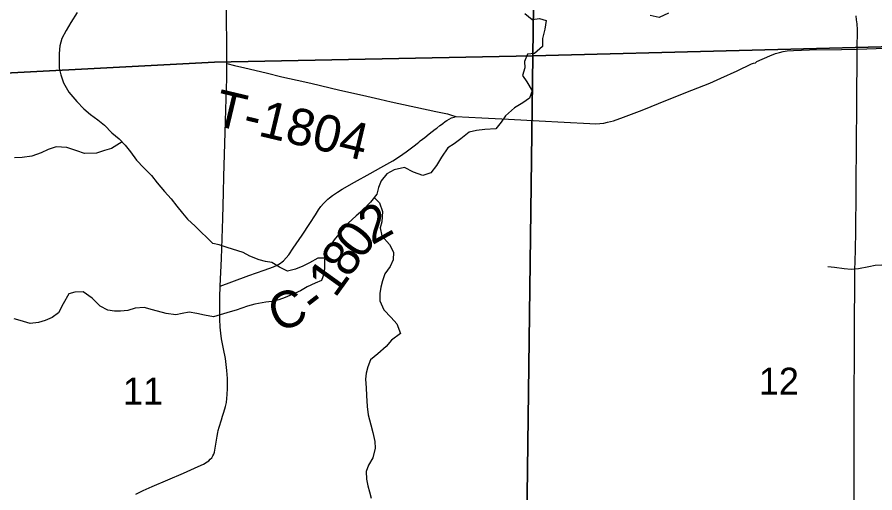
# Model space of a CAD drawing. Extents: x 1874609 to 2204689, y 815661 to 1281160.
# Drawn here: x 2036147 to 2043169, y 1016017 to 1019914 of the extents above; entities that cross this region are included whole.
import ezdxf

# ---------------------------------------------------------------- set-up
doc = ezdxf.new("R2010")
doc.units = 0
for name, color, linetype in [('GM_X_County_Road', 7, 'Continuous'), ('GM_X_County_Road_Text', 7, 'Continuous'), ('GM_X_Minor_River', 7, 'Continuous'), ('GM_X_Section', 7, 'Continuous'), ('GM_X_Section_Text', 7, 'Continuous'), ('GM_X_Township_Road', 7, 'Continuous'), ('GM_X_Township_Road_Text', 7, 'Continuous')]:
    doc.layers.add(name, color=color, linetype=linetype)

msp = doc.modelspace()

# ---------------------------------------------------------------- linework, layer by layer
at = {"layer": 'GM_X_County_Road'}
for points in [[(2037862.9, 1019534.4), (2037863.6, 1019675.4), (2037862.1, 1019921.5), (2037860.9, 1020167.7), (2037859, 1020364.6), (2037858, 1020561.6), (2037856.5, 1020725.7), (2037854.6, 1020889.9), (2037852.2, 1021103.2), (2037850.5, 1021267.3), (2037847.4, 1021660.9), (2037846.5, 1021792.2), (2037845.3, 1021923.5), (2037843.8, 1022087.6), (2037841.9, 1022153.4)], [(2043024.9, 1019653.2), (2043025.3, 1019811.1), (2043023.1, 1019860.1), (2043019.7, 1019892.5), (2043014.4, 1019924.5)], [(2039739.3, 1019100.8), (2039739.4, 1019100.8), (2039949.9, 1019089.6), (2040168.5, 1019078), (2040421.4, 1019064.9), (2040624.7, 1019054.3), (2040836.1, 1019042.1), (2040884.9, 1019040.8), (2040917.1, 1019042.3), (2040949.2, 1019046.6), (2040980.9, 1019053.1), (2041028.1, 1019065.8), (2041049.6, 1019073), (2041090, 1019086.4), (2041262.6, 1019151.9), (2041471.3, 1019235.9), (2041671.7, 1019316.5), (2041818.6, 1019374.5), (2041907.1, 1019413.1), (2042040.5, 1019475.5), (2042159.1, 1019531.7), (2042174, 1019538.5), (2042190.9, 1019540.9), (2042203.8, 1019552.3), (2042309, 1019598.6), (2042355.4, 1019615.8), (2042387, 1019625.2), (2042419.3, 1019632.4), (2042452, 1019637.4), (2042501.4, 1019641.3), (2042632.6, 1019645.3), (2042894.7, 1019649.6), (2043024.9, 1019653.2)], [(2037809.5, 1017711.7), (2037818.9, 1017936.4), (2037824.7, 1018100.6), (2037829.8, 1018264.5), (2037836.8, 1018477.7), (2037839.5, 1018608.9), (2037849.8, 1018969.6), (2037858.7, 1019248.5), (2037862.2, 1019412.7), (2037862.9, 1019534.4)], [(2037809.5, 1017711.7), (2037905, 1017746.2), (2038044.9, 1017796.6), (2038169.3, 1017841.4), (2038245.9, 1017869.8), (2038275.5, 1017882.9), (2038289.5, 1017890.5), (2038303.1, 1017899.1), (2038315.8, 1017908.6), (2038328, 1017919.1), (2038350.1, 1017942.4), (2038370, 1017967.9), (2038407.4, 1018021.6), (2038481.4, 1018129.5), (2038544.2, 1018225.1), (2038588.3, 1018294), (2038615.1, 1018335.5), (2038634.4, 1018362.2), (2038655.6, 1018387.7), (2038666.8, 1018399.7), (2038690.7, 1018422.2), (2038703.1, 1018432.9), (2038728.9, 1018452.9), (2038768.4, 1018481), (2038809, 1018506.1), (2038908.8, 1018562.3), (2039037.3, 1018633.7), (2039123.2, 1018681.4), (2039222.6, 1018738.3), (2039278, 1018772.6), (2039331.6, 1018809.9), (2039396.7, 1018859.6), (2039422.2, 1018879.7), (2039434.7, 1018889.6), (2039447.4, 1018899.8), (2039484.8, 1018929.7), (2039520.4, 1018957.8), (2039545, 1018977), (2039570, 1018996.4), (2039582.5, 1019006), (2039608.2, 1019025.6), (2039620.6, 1019035), (2039632.3, 1019043.7), (2039651, 1019058.1), (2039664.2, 1019067.2), (2039703.6, 1019088.3), (2039723.5, 1019095.9), (2039739.3, 1019100.8)], [(2037119.8, 1016006), (2037177.8, 1016035.9), (2037252.4, 1016069.7), (2037508.6, 1016179.5), (2037628.8, 1016234.1), (2037671.5, 1016253.5), (2037702.4, 1016270.4), (2037715.9, 1016280.5), (2037728.3, 1016292.1), (2037739.4, 1016304.9), (2037748.9, 1016319.1), (2037756.3, 1016334.4), (2037761.8, 1016350.4), (2037769.1, 1016382.9), (2037784.3, 1016480.3), (2037789.7, 1016511.9), (2037792.9, 1016527), (2037800.7, 1016556.6), (2037819, 1016616), (2037829.1, 1016646.5), (2037838.9, 1016677.2), (2037852.5, 1016724.3), (2037859.5, 1016756.5), (2037864.2, 1016789.1), (2037866.9, 1016822), (2037868.5, 1016871.4), (2037867.8, 1016953.6), (2037864.6, 1017019.4), (2037859.4, 1017068.6), (2037851.9, 1017117.4), (2037835.9, 1017198), (2037820.5, 1017278.3), (2037813.5, 1017326.7), (2037809.4, 1017375.3), (2037807.2, 1017440.6), (2037806.1, 1017555.4), (2037806.6, 1017620.9), (2037809.5, 1017711.7)]]:
    msp.add_lwpolyline(points, dxfattribs=at)
at = {"layer": 'GM_X_Minor_River'}
for points in [[(2036637.7, 1019951.3), (2036587.3, 1019871.3), (2036547, 1019805.3), (2036512.7, 1019739.3), (2036496.4, 1019679.2), (2036492.2, 1019617), (2036490, 1019550.8), (2036491.8, 1019496.6), (2036503.6, 1019440.4), (2036527.4, 1019376.1), (2036571.2, 1019299.7), (2036635.1, 1019223.2), (2036693, 1019162.7), (2036747, 1019116.3), (2036806.9, 1019074), (2036862.9, 1019029.6), (2036922.8, 1018967.1), (2036982.8, 1018918.7), (2037030.7, 1018866.3), (2037074.6, 1018812), (2037124.5, 1018741.5), (2037184.4, 1018681.1), (2037246.3, 1018616.6), (2037292.2, 1018556.2), (2037354, 1018485.7), (2037408, 1018425.3), (2037453.8, 1018364.9), (2037499.7, 1018308.5), (2037541.7, 1018258.2), (2037603.6, 1018201.8), (2037748, 1018059.8)], [(2040302.1, 1019944.7), (2040362.3, 1019894.8), (2040422.4, 1019903), (2040478.5, 1019887.1), (2040466.7, 1019817), (2040446.9, 1019738.8), (2040449.1, 1019674.7), (2040381.2, 1019616.4), (2040325.1, 1019610.2), (2040299.2, 1019550), (2040303.4, 1019500), (2040283.6, 1019435.8), (2040319.8, 1019383.8), (2040364, 1019311.9), (2040342.2, 1019251.7), (2040286.2, 1019211.5), (2040218.2, 1019171.2), (2040144.3, 1019106.9), (2040110.4, 1019054.7), (2040064.5, 1018998.5), (2039976.4, 1018994.2), (2039906.3, 1018985.9), (2039846.3, 1018971.7), (2039780.3, 1018917.4), (2039724.4, 1018877.2), (2039672.4, 1018843), (2039620.6, 1018766.7), (2039580.7, 1018698.5), (2039532.8, 1018638.2), (2039468.8, 1018618), (2039390.6, 1018643.8), (2039318.4, 1018681.7), (2039234.3, 1018663.4), (2039172.3, 1018631.1), (2039126.4, 1018572.9), (2039104.6, 1018518.7), (2039090.7, 1018464.6), (2039038.8, 1018398.3), (2038976.9, 1018332), (2038921, 1018287.8), (2038857.1, 1018225.5), (2038793.2, 1018153.2), (2038743.3, 1018088.9), (2038705.4, 1018036.8), (2038677.5, 1017982.6), (2038663.7, 1017928.4), (2038661.8, 1017874.4), (2038660, 1017816.2), (2038638.1, 1017756.1), (2038586.1, 1017735.9), (2038520.1, 1017703.6), (2038466.1, 1017673.4), (2038398.1, 1017641.2), (2038340.1, 1017616.9), (2038288.1, 1017598.8), (2038232.1, 1017584.6), (2038182, 1017580.4), (2038091.9, 1017564.1), (2038033.9, 1017545.9), (2037939.9, 1017513.5), (2037889.8, 1017499.4)], [(2041479.8, 1019946.3), (2041401.8, 1019912), (2041329.6, 1019927.8)], [(2037007.3, 1018891.9), (2036918.3, 1018838.7), (2036862.1, 1018820.9), (2036795.9, 1018801.2), (2036697.7, 1018797.6), (2036635.6, 1018817.9), (2036553.5, 1018846.4), (2036467.4, 1018850.8), (2036401.1, 1018829), (2036342.9, 1018803.2), (2036266.6, 1018775.5), (2036188.4, 1018765.8), (2036124.3, 1018762)], [(2039068.7, 1018436.5), (2039112.9, 1018392.6), (2039137.2, 1018322.5), (2039133.4, 1018238.4), (2039119.6, 1018188.3), (2039131.8, 1018122.2), (2039194.1, 1018052.3), (2039228.3, 1017988.3), (2039226.5, 1017926.2), (2039200.6, 1017872), (2039156.7, 1017811.8), (2039136.8, 1017753.6), (2039125, 1017701.5), (2039115.1, 1017649.4), (2039117.3, 1017591.3), (2039147.6, 1017517.3), (2039209.8, 1017453.4), (2039256, 1017401.4), (2039284.3, 1017323.4), (2039210.4, 1017267.1), (2039168.5, 1017216.9), (2039100.5, 1017156.6), (2039040.6, 1017106.3), (2039018.7, 1017050.1), (2039002.9, 1016998), (2038999, 1016947.9), (2039003.2, 1016877.8), (2039007.4, 1016813.7), (2039011.7, 1016725.6), (2039019.9, 1016655.5), (2039042.2, 1016575.4), (2039058.4, 1016511.4), (2039074.6, 1016437.3), (2039078.8, 1016383.2), (2039059, 1016303), (2039023.1, 1016244.8), (2039003.2, 1016192.7), (2039007.4, 1016128.6), (2039017.6, 1016074.5), (2039031.8, 1016024.5), (2039043.9, 1015974.5)], [(2038666.9, 1017940.9), (2038607.6, 1017940.3), (2038539.6, 1017902), (2038485.6, 1017873.8), (2038425.6, 1017849.6), (2038361.5, 1017833.4), (2038295.3, 1017865.2), (2038231.1, 1017903.1), (2038181, 1017912.9), (2038126.9, 1017924.8), (2038052.7, 1017956.6), (2037996.6, 1017986.5), (2037866.3, 1018026.2), (2037800.1, 1018050), (2037748, 1018059.8)], [(2043304.3, 1017890.6), (2043226.2, 1017882.4), (2043170.1, 1017880.2), (2043118.1, 1017870), (2043036, 1017851.8), (2042976, 1017847.6), (2042917.9, 1017851.4), (2042837.7, 1017863.2), (2042783.6, 1017869)], [(2037755.3, 1017458.8), (2037681.1, 1017473.2), (2037617.1, 1017487.5), (2037554.9, 1017497.8), (2037498.8, 1017486), (2037446.6, 1017474.2), (2037366.5, 1017486.6), (2037254.3, 1017515.2), (2037186.3, 1017535.6), (2037114.1, 1017529.9), (2037051.9, 1017512.1), (2036993.7, 1017506.4), (2036943.6, 1017504.6), (2036889.5, 1017514.8), (2036827.5, 1017545.2), (2036761.6, 1017611.7), (2036687.6, 1017664.2), (2036619.4, 1017662.5), (2036569.3, 1017646.7), (2036524.9, 1017564.6), (2036484.5, 1017490.6), (2036434.2, 1017452.7), (2036376, 1017428.9), (2036321.9, 1017413.1), (2036253.7, 1017405.3), (2036171.6, 1017427.8), (2036121.5, 1017442)], [(2037889.8, 1017499.4), (2037755.3, 1017458.8)]]:
    msp.add_lwpolyline(points, dxfattribs=at)
at = {"layer": 'GM_X_Section'}
for points in [[(2040056.1, 1024941.7), (2040440.3, 1024945.1), (2040369, 1019598), (2037763.8, 1019544.9), (2035320, 1019418.4), (2035188.4, 1024961)], [(2040440.3, 1024945.1), (2045373, 1024950.3), (2045437.2, 1019727.8), (2040369, 1019598)], [(2045437.2, 1019727.8), (2045435.7, 1019593.7), (2045429.9, 1014371), (2040301.5, 1014301.1), (2040369, 1019598)], [(2040369, 1019598), (2040301.5, 1014301.1), (2035166.6, 1014287.5), (2035320, 1019418.4), (2037763.8, 1019544.9)]]:
    msp.add_lwpolyline(points, close=True, dxfattribs=at)
at = {"layer": 'GM_X_Township_Road'}
for points in [[(2043024.9, 1019653.2), (2043103.9, 1019655.9), (2043561.8, 1019670.5), (2043987, 1019684), (2044297.6, 1019696.7), (2044591.9, 1019707.9), (2044706.2, 1019713.2), (2044902.2, 1019722.3), (2045016.8, 1019725.4), (2045115.1, 1019726), (2045213.5, 1019723.7), (2045279, 1019719.7), (2045335.5, 1019713.5), (2045393.1, 1019702.8)], [(2042996.7, 1015873), (2042998.4, 1016037.1), (2042998, 1016250.2), (2042998.9, 1016492.1), (2042999.5, 1016647.9), (2043000.6, 1016922.5), (2043000.9, 1017053.6), (2043001.2, 1017234), (2043001.2, 1017430.5), (2043004.6, 1017709.1), (2043006.1, 1017840.1), (2043009, 1018003.8), (2043011.8, 1018167.6), (2043014.6, 1018478.6), (2043016.1, 1018593.3), (2043018.3, 1018822.8), (2043022, 1019249), (2043024.5, 1019593.5), (2043024.9, 1019653.2)], [(2037862.9, 1019534.4), (2037925.1, 1019519.5), (2038010.2, 1019499), (2038185.4, 1019457.3), (2038312.6, 1019426.3), (2038440.5, 1019398.8), (2038552.1, 1019372.9), (2038789.9, 1019315.4), (2038974, 1019274.5), (2039116.5, 1019242), (2039209.1, 1019221.8), (2039574.8, 1019141.7), (2039670.6, 1019121.1), (2039686.2, 1019116.9), (2039701.7, 1019112.2), (2039739.3, 1019100.8)]]:
    msp.add_lwpolyline(points, dxfattribs=at)

# ---------------------------------------------------------------- texts
at = {"layer": 'GM_X_County_Road_Text'}
for s, rotation, p in [('2', 29.2866, (2039052, 1018043.5)), ('0', 52.48788, (2038963.6, 1017917.8)), ('8', 56.64495, (2038865.4, 1017768.2)), ('1', 54.2353, (2038749.5, 1017606.8)), ('C', 21.5318, (2038277.5, 1017327.4)), ('-', 37.92111, (2038587.8, 1017464.2))]:
    msp.add_text(s, height=300, rotation=rotation, dxfattribs=at).set_placement(p)
at = {"layer": 'GM_X_Section_Text'}
for s, p in [('12', (2042218.3, 1016821.7)), ('11', (2037013.1, 1016740.9))]:
    msp.add_text(s, height=221, rotation=0.00001, dxfattribs=at).set_placement(p)
at = {"layer": 'GM_X_Township_Road_Text'}
msp.add_text('T-1804', height=300, rotation=346.59642, dxfattribs=at).set_placement((2037742.8, 1019033.2))

doc.saveas('drawing.dxf')
